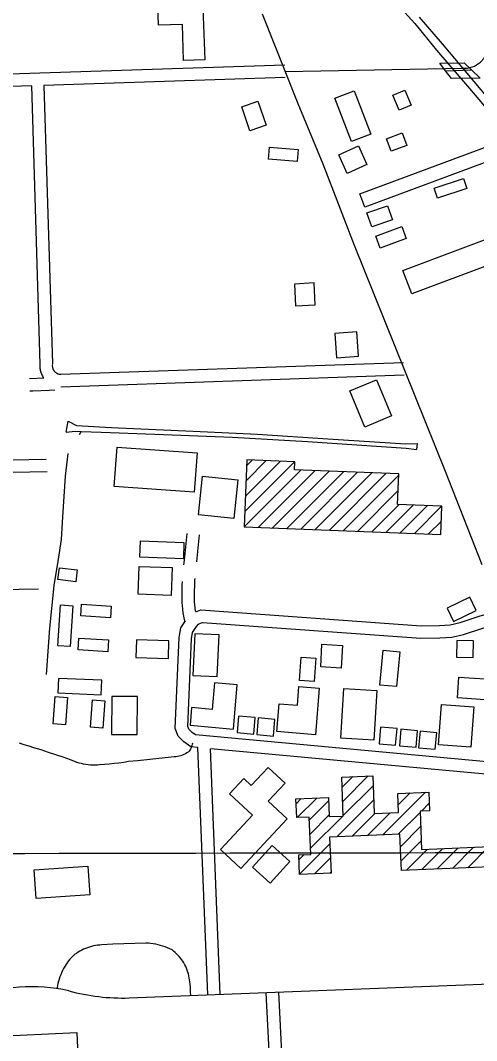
# Model space of a CAD drawing. Extents: x 3297716 to 3335574, y 688621 to 713991.
# Drawn here: x 3329089 to 3330184, y 696608 to 699056 of the extents above; entities that cross this region are included whole.
import ezdxf

# ---------------------------------------------------------------- set-up
doc = ezdxf.new("R2010")
doc.units = 0
for name, color, linetype in [('V-BLDG-OTLN', 7, 'Continuous'), ('V-BRDG-OTLN', 7, 'Continuous'), ('V-GRID-MAJR', 7, 'Continuous'), ('V-ROAD-CNTR', 7, 'Continuous'), ('V-TOPO-SHOR', 7, 'Continuous')]:
    doc.layers.add(name, color=color, linetype=linetype)

msp = doc.modelspace()

# ---------------------------------------------------------------- linework, layer by layer
at = {"layer": 'V-BLDG-OTLN'}
for p, q in [((3329628.104706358, 697877.4362182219), (3329747.287467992, 697996.618979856)), ((3329629.541703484, 697914.229144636), (3329713.261536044, 697997.948977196)), ((3329630.979700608, 697951.0220710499), (3329679.2356040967, 697999.2779745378)), ((3329632.416697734, 697987.814997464), (3329645.209672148, 698000.60697188)), ((3329626.6667092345, 697840.6432918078), (3329762.662437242, 697976.639019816)), ((3329660.692641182, 697839.314294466), (3329796.689369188, 697975.3100224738)), ((3329694.719573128, 697837.9852971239), (3329830.715301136, 697973.981025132)), ((3329728.7455050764, 697836.6562997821), (3329864.7422330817, 697972.6530277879)), ((3329762.772437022, 697835.328302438), (3329898.76816503, 697971.3240304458)), ((3329796.79836897, 697833.9993050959), (3329932.795096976, 697969.995033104)), ((3329830.8253009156, 697832.6703077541), (3329966.821028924, 697968.6660357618)), ((3329864.8512328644, 697831.3413104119), (3329997.4879675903, 697963.978045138)), ((3329898.87816481, 697830.0123130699), (3329996.050970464, 697927.1851187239)), ((3329932.904096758, 697828.683315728), (3329998.0879663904, 697893.8671853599)), ((3329966.931028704, 697827.3553183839), (3330032.1138983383, 697892.5381880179)), ((3330000.9569606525, 697826.0263210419), (3330066.140830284, 697891.209190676)), ((3330034.983892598, 697824.6973237), (3330100.166762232, 697889.8801933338)), ((3330069.009824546, 697823.3683263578), (3330099.782763, 697854.1402648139)), ((3329861.4982395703, 697215.421542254), (3329887.1461882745, 697241.069490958)), ((3329862.902236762, 697181.469610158), (3329924.027114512, 697242.594487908)), ((3329864.307233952, 697147.5186780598), (3329936.052090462, 697219.2645345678)), ((3329751.1334603, 697175.7666215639), (3329763.4964355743, 697188.129596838)), ((3329753.29845597, 697142.576687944), (3329800.377361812, 697189.654593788)), ((3329848.572265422, 697096.429780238), (3329937.456087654, 697185.31360247)), ((3329959.2170441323, 697101.00877108), (3330061.7478390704, 697203.5395660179)), ((3329996.0439704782, 697173.1906267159), (3330024.8669128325, 697202.0135690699)), ((3329783.02839651, 697136.9506991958), (3329829.057304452, 697182.979607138)), ((3330051.9268587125, 697158.3626563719), (3330070.5078215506, 697176.94361921)), ((3329784.432393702, 697102.999767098), (3329830.4613016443, 697149.02867504)), ((3329785.836390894, 697069.047835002), (3329863.1092363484, 697146.3206804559)), ((3329885.454191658, 697097.955777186), (3329939.7400830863, 697152.241668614)), ((3329922.3361178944, 697099.481774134), (3329976.621009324, 697153.767665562)), ((3329996.0989703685, 697102.5347680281), (3330048.6478652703, 697155.0836629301)), ((3330001.6179593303, 697072.6988276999), (3330050.051862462, 697121.1327308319)), ((3329759.351443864, 697007.2089586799), (3329831.8892987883, 697079.7458136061)), ((3330003.0229565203, 697038.747895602), (3330051.455859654, 697087.181798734)), ((3330015.938930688, 697016.30894048), (3330066.571829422, 697066.9418392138)), ((3330052.820856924, 697017.834937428), (3330103.4527556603, 697068.466836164)), ((3330089.701783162, 697019.360934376), (3330140.3326819, 697069.992833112)), ((3330126.5837093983, 697020.8879313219), (3330177.2136081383, 697071.517830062)), ((3330163.464635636, 697022.4139282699), (3330214.094534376, 697073.04382701)), ((3329757.9474466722, 697041.15889078), (3329770.5654214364, 697053.7768655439)), ((3329795.3283719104, 697007.829957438), (3329833.2942959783, 697045.7958815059)), ((3329832.2092981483, 697009.3559543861), (3329834.69829317, 697011.8449494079))]:
    msp.add_line(p, q, dxfattribs=at)
for points in [[(3329527.0859083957, 699085.9938011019), (3329531.5278995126, 698961.2680505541), (3329480.9830006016, 698959.468054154), (3329477.898006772, 699046.0898809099), (3329420.9801206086, 699044.062884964), (3329417.606127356, 699138.8176954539), (3329497.8889667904, 699141.6766897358), (3329499.9059627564, 699085.0258030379)], [(3329883.980194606, 698764.7364436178), (3329844.312273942, 698869.3302344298), (3329890.6351812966, 698886.8981992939), (3329930.30310196, 698782.3044084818)], [(3329998.775965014, 698840.269292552), (3329983.631995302, 698876.462220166), (3330012.0769384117, 698888.3641963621), (3330027.220908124, 698852.1712687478)], [(3329640.1346822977, 698790.6343918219), (3329620.581721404, 698848.4552761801), (3329659.4826436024, 698861.6102498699), (3329679.035604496, 698803.7893655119)], [(3330016.525929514, 698755.196462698), (3329979.534003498, 698741.46549016), (3329968.321025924, 698771.673429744), (3330005.31295194, 698785.404402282)], [(3329921.034120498, 698709.706553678), (3329873.4232157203, 698688.3715963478), (3329853.4662556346, 698732.906507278), (3329901.0761604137, 698754.2424646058)], [(3330258.390445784, 698734.548503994), (3329916.097130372, 698607.271758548), (3329904.2411540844, 698639.156694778), (3330246.534469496, 698766.4334402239)], [(3329753.492455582, 698717.104538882), (3329684.9065927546, 698722.6925277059), (3329687.235588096, 698751.2754705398), (3329755.821450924, 698745.6864817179)], [(3330161.041640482, 698652.3096684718), (3330090.900780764, 698628.886715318), (3330082.8697968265, 698652.9346672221), (3330153.010656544, 698676.358620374)], [(3329982.235998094, 698577.011819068), (3329932.632097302, 698560.143852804), (3329921.0791204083, 698594.116784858), (3329970.6830212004, 698610.984751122)], [(3330007.649947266, 698455.7780615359), (3330403.3911557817, 698603.9627651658), (3330424.59211338, 698547.3428784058), (3330028.8509048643, 698399.159174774)], [(3330015.578931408, 698532.1979086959), (3329952.916056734, 698508.7419556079), (3329942.1390782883, 698537.5318980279), (3330004.801952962, 698560.9888511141)], [(3329746.825468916, 698422.80612748), (3329749.8334629, 698370.4322322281), (3329797.030368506, 698373.1422268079), (3329794.0223745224, 698425.5161220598)], [(3329844.1602742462, 698304.4223642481), (3329848.3002659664, 698245.967481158), (3329900.9591606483, 698249.6964736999), (3329896.819168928, 698308.1513567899)], [(3329879.771203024, 698166.57663994), (3329943.86807483, 698193.3115864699), (3329980.037002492, 698106.598759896), (3329915.940130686, 698079.8638133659)], [(3329314.372333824, 697936.81209947), (3329321.077320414, 698031.2459106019), (3329513.249936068, 698017.6019378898), (3329506.544949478, 697923.1681267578)], [(3329626.6667092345, 697840.6432918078), (3330098.535765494, 697822.2153286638), (3330101.176760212, 697889.8411934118), (3329994.754973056, 697893.9971850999), (3329997.6239673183, 697967.4630381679), (3329747.147468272, 697977.2450186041), (3329747.90346676, 697996.5949799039), (3329632.9356966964, 698001.0869709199)], [(3329526.3819098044, 697961.8880493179), (3329611.11874033, 697953.138066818), (3329601.557759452, 697860.5422520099), (3329516.820928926, 697869.29223451)], [(3329375.562211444, 697767.87743734), (3329377.072208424, 697806.9533591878), (3329481.765999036, 697802.90736728), (3329480.2560020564, 697763.8314454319)], [(3329179.1606042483, 697713.7985454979), (3329182.56459744, 697742.179488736), (3329225.427511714, 697737.038499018), (3329222.0235185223, 697708.6575557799)], [(3329374.112214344, 697745.4774821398), (3329453.801054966, 697742.480488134), (3329451.2970599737, 697675.9066212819), (3329371.6082193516, 697678.9036152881)], [(3329185.393591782, 697652.8496673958), (3329215.0385324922, 697650.851671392), (3329208.4575456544, 697553.1988666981), (3329178.812604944, 697555.1968627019)], [(3329233.9754946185, 697626.778719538), (3329235.7784910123, 697654.8256634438), (3329307.022348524, 697650.2466726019), (3329305.21935213, 697622.1997286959)], [(3330113.523735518, 697644.995683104), (3330128.573705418, 697613.533746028), (3330183.366595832, 697639.7436936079), (3330168.3166259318, 697671.2056306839)], [(3329503.105956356, 697483.910005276), (3329561.3518398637, 697481.072010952), (3329566.222830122, 697581.0608109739), (3329507.976946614, 697583.8978053)], [(3329227.550507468, 697545.3488823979), (3329229.3535038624, 697573.395826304), (3329300.597361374, 697568.8168354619), (3329298.79436498, 697540.769891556)], [(3329367.560227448, 697569.1288348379), (3329366.4092297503, 697526.7899195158), (3329444.39407378, 697524.670923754), (3329445.545071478, 697567.0098390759)], [(3329813.0863363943, 697558.630855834), (3329862.610237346, 697555.8388614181), (3329859.547243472, 697501.508970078), (3329810.02334252, 697504.300964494)], [(3330137.081688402, 697567.7258376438), (3330136.055690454, 697527.7399176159), (3330176.0426104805, 697526.713919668), (3330177.068608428, 697566.700839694)], [(3329992.096978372, 697456.955059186), (3329952.287057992, 697460.6270518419), (3329960.0050425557, 697544.3058844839), (3329999.8149629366, 697540.6338918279)], [(3329763.012436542, 697527.5949179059), (3329798.1723662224, 697525.313922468), (3329794.552373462, 697469.5050340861), (3329759.3924437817, 697471.785029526)], [(3330138.554685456, 697429.765113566), (3330141.8676788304, 697479.759013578), (3330241.6304793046, 697473.149026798), (3330238.31748593, 697423.155126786)], [(3329180.39460178, 697476.5810199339), (3329178.90960475, 697441.9780891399), (3329283.225396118, 697437.5020980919), (3329284.710393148, 697472.1050288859)], [(3329600.292761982, 697355.1542627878), (3329609.875742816, 697461.312050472), (3329555.3178519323, 697466.237040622), (3329549.537863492, 697402.214168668), (3329500.1079623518, 697406.6771597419), (3329496.30396996, 697364.5422440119)], [(3329806.394349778, 697453.4460662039), (3329797.2153681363, 697341.486290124), (3329705.046552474, 697349.042275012), (3329710.5265415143, 697415.88814132), (3329754.2104541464, 697412.3071484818), (3329757.909446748, 697457.421058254)], [(3329172.5146175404, 697433.219106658), (3329202.0935583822, 697431.135110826), (3329197.472567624, 697365.5452420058), (3329167.8936267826, 697367.6292378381)], [(3329369.956222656, 697433.0101070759), (3329308.3603458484, 697433.3661063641), (3329307.833346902, 697342.1882887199), (3329369.42922371, 697341.8322894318)], [(3329865.731231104, 697452.22306865), (3329945.221072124, 697447.245078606), (3329937.7910869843, 697328.584315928), (3329858.299245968, 697333.5623059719)], [(3329261.9974385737, 697425.139122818), (3329291.576379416, 697423.055126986), (3329286.955388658, 697357.4652581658), (3329257.376447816, 697359.5492539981)], [(3330092.9057767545, 697317.356338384), (3330099.9447626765, 697414.3501443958), (3330177.6386072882, 697408.7121556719), (3330170.5996213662, 697311.7183496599)], [(3329609.387743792, 697346.56827996), (3329649.2176641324, 697342.8782873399), (3329652.907656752, 697382.707207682), (3329613.07873641, 697386.3982002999)], [(3329656.601649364, 697341.8302894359), (3329696.4315697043, 697338.1402968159), (3329700.121562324, 697377.9692171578), (3329660.292641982, 697381.6602097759)], [(3329950.075062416, 697319.994333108), (3329989.9049827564, 697316.3043404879), (3329993.594975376, 697356.13326083), (3329953.766055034, 697359.824253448)], [(3329999.15796425, 697314.976343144), (3330038.9878845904, 697311.2863505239), (3330042.67787721, 697351.115270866), (3330002.848956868, 697354.8062634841)], [(3330045.0478724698, 697310.2913525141), (3330084.87779281, 697306.601359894), (3330088.5677854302, 697346.4302802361), (3330048.738865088, 697350.1212728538)], [(3329729.505503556, 697139.7736935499), (3329618.3617258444, 697020.690931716), (3329569.739823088, 697066.070840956), (3329646.437669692, 697148.2476766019), (3329591.43877969, 697199.5795739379), (3329625.516711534, 697236.0915009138), (3329643.4226757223, 697219.379534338), (3329684.21359414, 697263.085446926), (3329724.419513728, 697225.5615219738), (3329683.995594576, 697182.2486085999)], [(3330237.2274881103, 697025.4659221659), (3330003.9719546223, 697015.8139414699), (3330000.375961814, 697102.711767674), (3329831.22830011, 697095.711781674), (3329834.797292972, 697009.4629541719), (3329759.3874437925, 697006.342960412), (3329757.447447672, 697053.234866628), (3329786.4403896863, 697054.4338642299), (3329782.745397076, 697143.7936855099), (3329752.507457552, 697142.54368801), (3329750.644461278, 697187.5985978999), (3329828.7323051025, 697190.8275914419), (3329830.6283013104, 697144.977683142), (3329864.354233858, 697146.372680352), (3329860.4832416, 697239.9664931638), (3329935.06809243, 697243.051486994), (3329938.826084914, 697152.2036686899), (3329996.81296894, 697154.6026638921), (3329994.90297276, 697200.7735715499), (3330069.394823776, 697203.8555653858), (3330071.2438200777, 697159.161654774), (3330048.51786553, 697158.2216566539), (3330052.3178579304, 697066.3518403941), (3330235.223492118, 697073.9178252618)], [(3329645.930670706, 697023.7639255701), (3329688.747585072, 696984.9550031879), (3329736.105490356, 697037.2048986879), (3329693.2885759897, 697076.01382107)], [(3329122.383717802, 697017.224938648), (3329250.877460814, 697025.814921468), (3329255.4674516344, 696957.1600587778), (3329126.973708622, 696948.570075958)], [(3329023.120916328, 696544.1238848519), (3329019.915922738, 696617.6897377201), (3329224.50951355, 696626.6017198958), (3329227.71450714, 696553.035867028)]]:
    msp.add_lwpolyline(points, close=True, dxfattribs=at)
at = {"layer": 'V-BRDG-OTLN'}
msp.add_line((3330109.9080000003, 698934.783), (3330172.4250000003, 698936.807), dxfattribs=at)
msp.add_lwpolyline([(3330096.285, 698953.113), (3330154.546, 698954.01), (3330172.4250000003, 698936.807), (3330193.2290000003, 698916.789), (3330123.853, 698916.0210000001), (3330109.9080000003, 698934.783)], close=True, dxfattribs=at)
at = {"layer": 'V-GRID-MAJR'}
msp.add_spline([(3301847.299, 697030.213), (3307100.789, 697033.652), (3312354.279, 697037.855), (3317607.768, 697042.821), (3322861.257, 697048.552), (3328114.745, 697055.047), (3333368.231, 697062.306), (3333368.232, 697062.306)], degree=3, dxfattribs=at)
at = {"layer": 'V-ROAD-CNTR'}
msp.add_line((3329756.6684492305, 695158.105656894), (3329679.436603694, 696722.4565281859), dxfattribs=at)
for points in [[(3329724.530513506, 698933.26010657), (3330151.9156587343, 698940.578091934), (3330162.30763795, 698940.8760913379), (3330179.0206045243, 698945.401082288), (3330194.136574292, 698954.9690631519), (3330202.966556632, 698964.5780439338), (3330210.6095413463, 698978.7270156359), (3330213.3665358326, 698988.6559957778), (3330214.22253412, 698995.4649821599), (3330214.231534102, 699003.1929667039), (3330165.3626318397, 700580.2008126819), (3330145.1506722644, 701539.8438933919), (3330118.1377262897, 702398.8311754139), (3330116.7137291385, 702417.2181386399), (3330115.4767316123, 702426.500120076), (3330108.8387448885, 702450.280072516), (3330095.24777207, 702477.6050178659), (3330074.361813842, 702518.0459369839), (3329154.8726528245, 704139.1216948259), (3329137.5896873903, 704171.638629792), (3329132.901696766, 704187.461598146), (3329127.951706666, 704216.5435399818), (3329124.0357144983, 704255.337462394), (3329098.701765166, 705094.4957840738)], [(3329669.565623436, 699071.0628309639), (3329755.2364520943, 698856.2752605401), (3329815.0623324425, 698711.1025508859), (3329890.290181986, 698516.534940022), (3330108.821744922, 697973.6670257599)], [(3329724.0385144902, 698948.252076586), (3328473.514015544, 698907.226158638), (3327835.1312923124, 698887.5201980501)], [(3329145.591671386, 698899.259174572), (3329165.745631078, 698231.680509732)], [(3329725.0225125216, 698918.268136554), (3329145.592671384, 698899.259174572)], [(3329115.608731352, 698898.2751765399), (3328474.4680136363, 698877.242218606), (3327830.0433024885, 698857.348258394)], [(3329115.607731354, 698898.2751765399), (3329135.7596910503, 698230.774511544)], [(3329135.811690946, 698232.555507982), (3329135.630691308, 698230.5185120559), (3329135.5296915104, 698228.1175168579), (3329135.543691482, 698225.715521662), (3329135.670691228, 698223.314526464), (3329135.9116907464, 698220.9245312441), (3329136.2626900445, 698218.548535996), (3329136.727689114, 698216.1905407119), (3329137.3016879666, 698213.8595453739), (3329137.987686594, 698211.552549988), (3329138.780685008, 698209.284554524), (3329139.6786832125, 698207.059558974), (3329140.681681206, 698204.87656334), (3329141.786678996, 698202.7425676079), (3329142.990676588, 698200.6635717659), (3329144.067338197, 698198.9919781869)], [(3329165.693631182, 698229.899513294), (3329165.5746314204, 698228.560515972), (3329165.533631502, 698227.5775179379), (3329165.5396314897, 698226.5915199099), (3329165.5906313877, 698225.6085218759), (3329165.68963119, 698224.62652384), (3329165.8346309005, 698223.6505257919), (3329166.025630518, 698222.684527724), (3329166.261630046, 698221.7255296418), (3329166.5416294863, 698220.7845315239), (3329166.8666288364, 698219.8545333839), (3329167.236628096, 698218.937535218), (3329167.647627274, 698218.0405370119), (3329168.100626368, 698217.16653876), (3329168.59462538, 698216.3135404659), (3329169.1276243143, 698215.48654212), (3329169.700623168, 698214.6825437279), (3329170.3106219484, 698213.9075452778), (3329170.9576206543, 698213.1605467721), (3329171.637619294, 698212.4465481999), (3329172.348617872, 698211.767549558), (3329173.0916163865, 698211.1215508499), (3329173.867614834, 698210.5105520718), (3329174.667613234, 698209.9375532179), (3329175.495611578, 698209.403554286), (3329176.34960987, 698208.9075552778), (3329177.2236081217, 698208.4535561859), (3329178.11960633, 698208.0405570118), (3329179.0346045, 698207.6695577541), (3329179.963602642, 698207.3435584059), (3329180.90960075, 698207.06155897), (3329181.863598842, 698206.824559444), (3329182.82959691, 698206.633559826), (3329183.8095949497, 698206.4865601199), (3329184.790592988, 698206.3865603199), (3329185.896590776, 698206.3255604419), (3329186.0915903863, 698206.3215604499)], [(3329185.217592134, 698206.3165604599), (3330009.1269443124, 698235.019503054)], [(3329110.9348633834, 698196.4112193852), (3329145.1705527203, 698197.9077138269)], [(3329186.261590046, 698176.3346204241), (3330010.170942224, 698205.0375630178)], [(3329111.2438310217, 698166.4013506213), (3329119.2144041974, 698166.7038225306), (3329158.4107908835, 698168.5465962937), (3329171.9135543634, 698169.2534400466)], [(3329051.1230856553, 698000.476719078), (3329068.7532944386, 698001.2245646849), (3329151.0865313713, 698002.8912827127)], [(3329053.287735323, 697970.5415623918), (3329069.692705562, 697971.2374353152), (3329153.2519622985, 697972.9289723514)], [(3330108.821744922, 697973.6670257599), (3330197.3215679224, 697750.3724723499)], [(3329481.516848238, 697749.2357520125), (3329482.784267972, 697760.1342767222), (3329486.2529134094, 697792.2685571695), (3329489.4597161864, 697824.4952782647)], [(3329512.541545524, 697756.3085763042), (3329512.597732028, 697756.7917232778), (3329516.093086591, 697789.1734428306), (3329519.3122838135, 697821.5247217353)], [(3329484.6488415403, 697612.2239074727), (3329483.2633494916, 697617.937649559), (3329481.57147751, 697626.050775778), (3329480.1413090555, 697634.2195239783), (3329478.9797736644, 697642.4310372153), (3329478.0855107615, 697650.6727000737), (3329477.441129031, 697659.1432720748), (3329477.2185928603, 697673.0261858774), (3329477.2645753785, 697686.6032908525), (3329477.5721736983, 697700.1805376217), (3329477.962424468, 697709.4164724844)], [(3329510.1453860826, 697636.8025858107), (3329509.7766909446, 697638.9084760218), (3329508.7522263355, 697646.1509627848), (3329507.962489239, 697653.4292999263), (3329507.422870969, 697660.5227279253), (3329507.21940714, 697673.2158141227), (3329507.2634246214, 697686.2127091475), (3329507.5578263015, 697699.2074623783), (3329508.1065187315, 697712.1931832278), (3329508.374352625, 697716.5411402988)], [(3328829.6622339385, 697684.9229621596), (3328836.572, 697685.272), (3328858.775, 697686.156), (3328880.985, 697686.81), (3328903.202, 697687.232), (3328925.421, 697687.4180000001), (3328947.639, 697687.375), (3328993.744, 697688.655), (3329039.855, 697689.7220000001), (3329085.967, 697690.572), (3329132.086, 697691.205)], [(3329510.267703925, 697636.7215050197), (3329522.566917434, 697640.830691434), (3330051.549859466, 697603.124766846), (3330094.9607726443, 697603.72276565), (3330120.8607208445, 697605.340762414), (3330144.891672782, 697611.0107510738), (3330190.3935817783, 697625.6887217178), (3330236.8324889, 697639.6126938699)], [(3329515.270932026, 697310.655351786), (3329498.432965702, 697312.215348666), (3329481.551999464, 697324.251324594), (3329467.8440268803, 697338.2642965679), (3329460.497041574, 697356.1202608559), (3329469.960022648, 697574.769823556), (3329474.033014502, 697598.363776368), (3329485.1502589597, 697614.8798005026)], [(3330295.4563716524, 697268.4964361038), (3329509.25894405, 697341.3412904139), (3329501.1359602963, 697347.1332788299), (3329493.367975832, 697355.074262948), (3329490.754981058, 697361.424250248), (3329499.849962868, 697571.555829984), (3329502.504957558, 697586.935799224), (3329511.98893859, 697601.02777104), (3329516.859928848, 697606.423760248), (3329521.3719198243, 697608.801755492), (3329526.39890977, 697610.4807521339), (3330050.6878611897, 697573.110826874), (3330096.10277036, 697573.7348256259), (3330125.27271202, 697575.5588219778), (3330152.953656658, 697582.088808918), (3330199.3075639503, 697597.0427790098), (3330245.448471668, 697610.8767513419)], [(3329121.0870000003, 697310.291), (3329109.691, 697313.814), (3329098.36, 697317.539), (3329087.098, 697321.469)], [(3329470.441, 697290.063), (3329466.541, 697289.215), (3329462.597, 697288.607), (3329458.396, 697288.218), (3329436.45, 697285.75), (3329414.483, 697283.384), (3329392.5, 697281.126), (3329370.5, 697278.973), (3329348.49, 697276.925), (3329336.997, 697275.121), (3329325.477, 697273.515), (3329313.941, 697272.108), (3329302.3880000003, 697270.902), (3329290.823, 697269.8960000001), (3329279.252, 697269.091), (3329273.7630000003, 697268.698), (3329268.258, 697268.528), (3329262.751, 697268.579), (3329257.25, 697268.856), (3329251.761, 697269.356), (3329246.2970000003, 697270.0750000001), (3329240.866, 697271.017), (3329235.4760000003, 697272.1780000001), (3329230.134, 697273.556), (3329224.855, 697275.149), (3329219.64, 697276.954), (3329214.504, 697278.969), (3329209.454, 697281.189), (3329191.913, 697287.405), (3329174.304, 697293.422), (3329156.625, 697299.242), (3329138.886, 697304.868), (3329121.0870000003, 697310.291)], [(3329501.926, 697321.481), (3329501.494, 697318.502), (3329500.823, 697315.567), (3329499.915, 697312.6950000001), (3329498.781, 697309.908), (3329497.4250000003, 697307.225), (3329495.856, 697304.661), (3329494.0870000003, 697302.232), (3329492.127, 697299.959), (3329488.789, 697297.768), (3329485.321, 697295.783), (3329481.737, 697294.0160000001), (3329478.055, 697292.469), (3329474.285, 697291.15), (3329470.441, 697290.063)], [(3329538.655885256, 696717.1585387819), (3329515.269932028, 697310.655351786)], [(3329568.631825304, 696718.340536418), (3329545.4028717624, 697307.8633573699)], [(3330292.6883771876, 697238.624495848), (3329545.4038717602, 697307.8633573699)], [(3329498.081551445, 696715.5999990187), (3329498.08, 696715.728), (3329497.716, 696725.21), (3329497.097, 696734.6780000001), (3329496.2290000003, 696744.128), (3329495.109, 696753.55), (3329493.741, 696762.939), (3329492.6240000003, 696767.557), (3329491.299, 696772.118), (3329489.768, 696776.615), (3329488.031, 696781.037), (3329486.093, 696785.3740000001), (3329483.961, 696789.62), (3329481.637, 696793.763), (3329479.1240000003, 696797.7930000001), (3329476.433, 696801.707), (3329473.562, 696805.4940000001), (3329470.522, 696809.145), (3329467.319, 696812.654), (3329463.961, 696816.01), (3329460.45, 696819.211), (3329456.799, 696822.2490000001), (3329453.0100000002, 696825.116), (3329447.6750000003, 696827.723), (3329442.238, 696830.115), (3329436.7120000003, 696832.2880000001), (3329431.1, 696834.238), (3329425.417, 696835.962), (3329419.671, 696837.457), (3329413.867, 696838.721), (3329408.017, 696839.753), (3329402.134, 696840.55), (3329396.221, 696841.111), (3329390.29, 696841.434), (3329363.795, 696840.734), (3329337.304, 696839.784), (3329310.828, 696838.581), (3329284.365, 696837.129), (3329279.366, 696836.818), (3329274.3850000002, 696836.292), (3329269.429, 696835.552), (3329264.512, 696834.6), (3329259.64, 696833.441), (3329254.821, 696832.071), (3329250.065, 696830.496), (3329245.382, 696828.718), (3329240.7800000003, 696826.7440000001), (3329236.264, 696824.571), (3329231.849, 696822.208), (3329227.537, 696819.658), (3329223.339, 696816.926), (3329219.264, 696814.014), (3329215.315, 696810.931), (3329211.579, 696806.956), (3329208.004, 696802.838), (3329204.59, 696798.584), (3329201.346, 696794.197), (3329198.276, 696789.687), (3329195.384, 696785.061), (3329192.674, 696780.326)], [(3329192.674, 696780.326), (3329190.1550000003, 696775.4890000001), (3329187.825, 696770.555), (3329185.691, 696765.535), (3329183.753, 696760.436), (3329182.019, 696755.265), (3329180.487, 696750.03), (3329179.162, 696744.738), (3329178.046, 696739.399), (3329177.136, 696734.019)], [(3329350.055262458, 696709.872553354), (3330423.4251157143, 696751.4034702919)], [(3329736.517489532, 696174.6766237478), (3329709.400543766, 696723.9365252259)]]:
    msp.add_lwpolyline(points, dxfattribs=at)
for centre, radius, start, end in [((3329117.4246697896, 696343.9045348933), 392.7765302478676, 77.0926005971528, 111.85548948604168), ((3329335.8692710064, 697218.293782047), 508.61909925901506, 255.10873301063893, 271.59825523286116)]:
    msp.add_arc(centre, radius, start, end, dxfattribs=at)
at = {"layer": 'V-TOPO-SHOR'}
for p, q in [((3329230.64, 698061.805), (3329235.211, 698069.366)), ((3330015.528, 698029.438), (3330040.1550000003, 698025.643))]:
    msp.add_line(p, q, dxfattribs=at)
for points in [[(3329955.61, 699138.0160000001), (3330036.065, 699047.89), (3330088.359, 698983.794), (3330167.631, 698892.512), (3330220.713, 698829.188)], [(3330046.744, 699062.957), (3330101.767, 698999.221), (3330177.932, 698908.753), (3330232.165, 698843.858), (3330290.701, 698780.4720000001), (3330362.742, 698704.858), (3330443.634, 698619.012), (3330507.929, 698547.773), (3330566.1, 698486.728), (3330618.582, 698430.662)], [(3329198.761, 698067.7930000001), (3329203.353, 698093.586), (3329223.99, 698083.1780000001), (3329306.562, 698078.7440000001), (3329504.208, 698070.304), (3329658.394, 698062.343), (3329827.434, 698051.868), (3330014.467, 698039.631)], [(3329198.761, 698067.7930000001), (3329220.3200000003, 698069.905), (3329235.211, 698069.366), (3329282.555, 698067.654), (3329412.105, 698062.704), (3329598.412, 698055.564), (3329778.021, 698044.9720000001), (3330015.528, 698029.438)], [(3330014.467, 698039.631), (3330041.488, 698040.116), (3330040.1550000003, 698025.643)], [(3329151.534, 697486.095), (3329159.272, 697597.152), (3329169.9760000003, 697699.36), (3329180.253, 697762.483), (3329187.677, 697810.308), (3329190.571, 697864.314), (3329197.008, 697961.588), (3329203.363, 698016.706)]]:
    msp.add_lwpolyline(points, dxfattribs=at)

doc.saveas('drawing.dxf')
